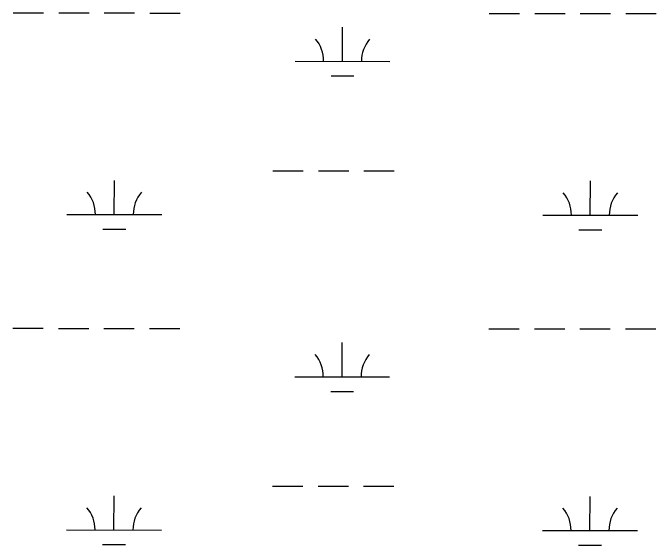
# Model space of a CAD drawing. Extents: x 3148686 to 3186545, y 916144 to 941516.
# Drawn here: x 3166792 to 3167470, y 924229 to 924790 of the extents above; entities that cross this region are included whole.
import ezdxf

# ---------------------------------------------------------------- set-up
doc = ezdxf.new("R2010")
doc.units = 0
doc.layers.add('V-WETL-SWMP', color=7, linetype='Continuous')

msp = doc.modelspace()

# ---------------------------------------------------------------- linework, layer by layer
at = {"layer": 'V-WETL-SWMP'}
for p, q in [((3166792.05, 924790.13), (3166824.05, 924790.09)), ((3166840.05, 924790.08), (3166872.05, 924790.04)), ((3166888.05, 924790.03), (3166920.04, 924789.99)), ((3166936.04, 924789.98), (3166968.04, 924789.94)), ((3167293.95, 924789.6), (3167325.95, 924789.57)), ((3167341.95, 924789.55), (3167373.95, 924789.51)), ((3167389.95, 924789.5), (3167421.95, 924789.46)), ((3167437.95, 924789.45), (3167469.95, 924789.41)), ((3167139.31, 924739.02), (3167139.35, 924775.02)), ((3167089.31, 924739.07), (3167189.31, 924738.97)), ((3167127.29, 924723.6), (3167151.29, 924723.58)), ((3167065.78, 924623.67), (3167097.78, 924623.63)), ((3167113.78, 924623.62), (3167145.78, 924623.58)), ((3167161.78, 924623.56), (3167193.78, 924623.53)), ((3166898.67, 924577.41), (3166898.7, 924613.41)), ((3167400.57, 924576.88), (3167400.61, 924612.88)), ((3166848.67, 924577.46), (3166948.67, 924577.36)), ((3167350.57, 924576.94), (3167450.57, 924576.83)), ((3166886.65, 924561.99), (3166910.65, 924561.97)), ((3167388.56, 924561.46), (3167412.56, 924561.44)), ((3166791.69, 924457.45), (3166823.69, 924457.42)), ((3166839.69, 924457.4), (3166871.69, 924457.37)), ((3166887.69, 924457.35), (3166919.69, 924457.32)), ((3166935.69, 924457.3), (3166967.69, 924457.27)), ((3167293.6, 924456.92), (3167325.6, 924456.89)), ((3167341.6, 924456.87), (3167373.6, 924456.84)), ((3167389.6, 924456.82), (3167421.6, 924456.79)), ((3167437.6, 924456.77), (3167469.6, 924456.74)), ((3167138.96, 924406.35), (3167139, 924442.35)), ((3167088.96, 924406.4), (3167188.96, 924406.29)), ((3167126.94, 924390.93), (3167150.94, 924390.9)), ((3167065.43, 924290.99), (3167097.43, 924290.96)), ((3167113.43, 924290.94), (3167145.43, 924290.91)), ((3167161.43, 924290.89), (3167193.43, 924290.86)), ((3166898.32, 924244.74), (3166898.35, 924280.74)), ((3167400.22, 924244.21), (3167400.26, 924280.21)), ((3166848.32, 924244.79), (3166948.31, 924244.68)), ((3167350.22, 924244.26), (3167450.22, 924244.16)), ((3166886.3, 924229.32), (3166910.3, 924229.29)), ((3167388.21, 924228.79), (3167412.21, 924228.76))]:
    msp.add_line(p, q, dxfattribs=at)
for centre, start, end in [((3167084.06, 924739.55), 359.16781, 40.71147), ((3167194.55, 924739.44), 139.1678, 180.71146), ((3166843.42, 924577.94), 359.16781, 40.71147), ((3166953.91, 924577.83), 139.1678, 180.71146), ((3167345.33, 924577.42), 359.16781, 40.71147), ((3167455.82, 924577.3), 139.1678, 180.71146), ((3167083.71, 924406.88), 359.16781, 40.71147), ((3167194.2, 924406.76), 139.1678, 180.71146), ((3166843.07, 924245.27), 359.16781, 40.71147), ((3166953.56, 924245.15), 139.1678, 180.71146), ((3167344.98, 924244.74), 359.16781, 40.71147), ((3167455.47, 924244.62), 139.1678, 180.71146)]:
    msp.add_arc(centre, 35.25, start, end, dxfattribs=at)

doc.saveas('drawing.dxf')
